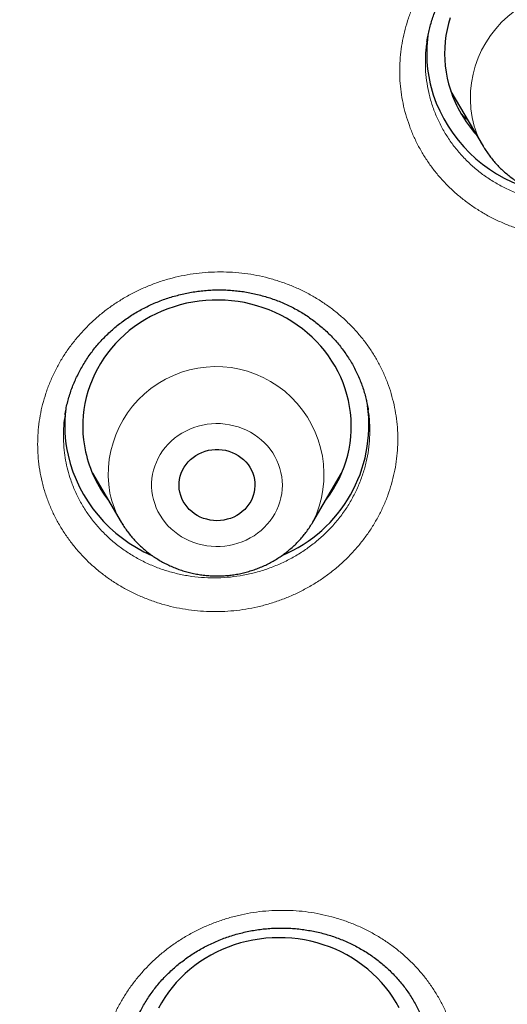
# Model space of a CAD drawing. Header units: millimetres. Extents: x 8 to 436, y 12 to 764.
# Tile 623 of 656: x 262.59 to 268.04, y 709.95 to 720.95. Entities that reach past the tile are written whole.
import ezdxf

# ---------------------------------------------------------------- set-up
doc = ezdxf.new("R2010")
doc.units = ezdxf.units.MM

msp = doc.modelspace()

# ---------------------------------------------------------------- linework, layer by layer
at = {"color": 7, "linetype": 'Continuous', "lineweight": 30}
for p, q in [((267.146, 720.705), (267.145, 720.699)), ((267.413, 720.145), (267.772, 719.535)), ((263.407, 715.881), (263.73, 715.335)), ((265.869, 715.335), (266.191, 715.881)), ((263.514, 715.701), (263.483, 715.732)), ((263.731, 715.333), (263.73, 715.335))]:
    msp.add_line(p, q, dxfattribs=at)
at = {"color": 252, "linetype": 'Continuous', "lineweight": 0}
msp.add_line((263.512, 715.703), (263.48, 715.737), dxfattribs=at)
at = {"color": 7, "linetype": 'Continuous', "lineweight": 30, "flags": 128}
for points in [[(267.403, 720.969), (267.384, 720.904), (267.369, 720.837), (267.357, 720.77), (267.349, 720.702), (267.344, 720.634), (267.342, 720.566), (267.344, 720.498), (267.35, 720.43), (267.359, 720.362), (267.371, 720.295), (267.387, 720.229), (267.407, 720.163)], [(266.012, 715.577), (266.023, 715.592), (266.063, 715.648), (266.101, 715.706), (266.135, 715.766), (266.167, 715.828), (266.195, 715.89), (266.22, 715.954), (266.242, 716.019), (266.26, 716.085), (266.275, 716.152), (266.286, 716.219), (266.294, 716.287), (266.298, 716.355), (266.299, 716.423), (266.297, 716.491), (266.291, 716.559), (266.281, 716.627), (266.268, 716.694), (266.251, 716.76), (266.232, 716.825), (266.208, 716.89), (266.182, 716.953), (266.152, 717.016), (266.119, 717.076), (266.083, 717.135), (266.044, 717.193), (266.003, 717.248), (265.958, 717.302), (265.911, 717.354), (265.861, 717.403), (265.808, 717.45), (265.753, 717.495), (265.696, 717.537), (265.637, 717.576), (265.576, 717.613), (265.513, 717.647), (265.449, 717.678), (265.382, 717.706), (265.315, 717.73), (265.246, 717.752), (265.177, 717.771), (265.106, 717.787), (265.035, 717.799), (264.963, 717.808), (264.891, 717.814), (264.818, 717.816), (264.746, 717.815), (264.673, 717.811), (264.601, 717.804), (264.53, 717.793), (264.459, 717.78), (264.389, 717.762), (264.319, 717.742), (264.251, 717.719), (264.184, 717.693), (264.119, 717.663), (264.055, 717.631), (263.993, 717.596), (263.933, 717.558), (263.875, 717.517), (263.819, 717.474), (263.765, 717.428), (263.714, 717.38), (263.665, 717.329), (263.619, 717.277), (263.576, 717.222), (263.535, 717.166), (263.498, 717.107), (263.463, 717.047), (263.432, 716.986), (263.404, 716.923), (263.379, 716.859), (263.357, 716.794), (263.339, 716.728), (263.324, 716.662), (263.313, 716.594), (263.305, 716.527), (263.3, 716.459), (263.299, 716.391), (263.302, 716.322), (263.308, 716.255), (263.318, 716.187), (263.331, 716.12), (263.331, 716.12)], [(264.384, 715.669), (264.378, 715.705), (264.376, 715.741), (264.377, 715.777), (264.381, 715.813), (264.389, 715.849), (264.4, 715.884), (264.415, 715.917), (264.432, 715.949), (264.453, 715.98), (264.477, 716.008), (264.503, 716.035), (264.532, 716.059), (264.563, 716.081), (264.596, 716.099), (264.63, 716.115), (264.667, 716.128), (264.704, 716.138), (264.742, 716.145), (264.78, 716.148), (264.819, 716.148), (264.857, 716.145), (264.895, 716.138), (264.932, 716.128), (264.968, 716.115), (265.003, 716.099), (265.036, 716.081), (265.067, 716.059), (265.096, 716.035), (265.122, 716.008), (265.146, 715.98), (265.166, 715.949), (265.184, 715.917), (265.199, 715.884), (265.21, 715.849), (265.218, 715.813), (265.222, 715.777), (265.223, 715.741), (265.22, 715.705), (265.214, 715.669), (265.205, 715.634), (265.192, 715.6), (265.176, 715.567), (265.156, 715.536), (265.134, 715.506), (265.109, 715.478), (265.081, 715.453), (265.052, 715.43), (265.019, 715.41), (264.986, 715.393), (264.95, 715.378), (264.914, 715.367), (264.876, 715.359), (264.838, 715.354), (264.799, 715.352), (264.761, 715.354), (264.723, 715.359), (264.685, 715.367), (264.648, 715.378), (264.613, 715.393), (264.579, 715.41), (264.547, 715.43), (264.517, 715.453), (264.49, 715.478), (264.465, 715.506), (264.442, 715.536), (264.423, 715.567), (264.407, 715.6), (264.394, 715.634), (264.384, 715.669)], [(266.835, 709.912), (266.801, 709.972), (266.764, 710.031), (266.725, 710.088), (266.682, 710.143), (266.636, 710.196), (266.588, 710.247), (266.538, 710.296), (266.484, 710.342), (266.429, 710.386), (266.371, 710.427), (266.312, 710.466), (266.25, 710.502), (266.187, 710.535), (266.122, 710.565), (266.055, 710.592), (265.987, 710.616), (265.918, 710.637), (265.848, 710.655), (265.777, 710.669), (265.706, 710.681), (265.634, 710.689), (265.562, 710.694), (265.489, 710.695), (265.417, 710.693), (265.344, 710.688), (265.273, 710.68), (265.201, 710.668), (265.13, 710.654), (265.06, 710.636), (264.991, 710.615), (264.924, 710.59), (264.857, 710.563), (264.792, 710.533), (264.729, 710.5), (264.668, 710.463), (264.608, 710.425), (264.55, 710.383), (264.495, 710.339), (264.442, 710.293), (264.391, 710.244), (264.343, 710.193), (264.298, 710.14), (264.256, 710.085), (264.216, 710.028), (264.179, 709.969), (264.146, 709.908)]]:
    msp.add_lwpolyline(points, dxfattribs=at)
at = {"color": 252, "linetype": 'Continuous', "lineweight": 0, "flags": 128}
for points in [[(265.514, 715.89), (265.503, 715.936), (265.487, 715.981), (265.469, 716.025), (265.447, 716.068), (265.422, 716.109), (265.394, 716.149), (265.364, 716.186), (265.33, 716.222), (265.294, 716.255), (265.256, 716.286), (265.216, 716.314), (265.173, 716.34), (265.129, 716.363), (265.083, 716.383), (265.036, 716.399), (264.988, 716.413), (264.939, 716.424), (264.889, 716.431), (264.839, 716.436), (264.788, 716.436), (264.738, 716.434), (264.688, 716.429), (264.638, 716.42), (264.59, 716.408), (264.542, 716.393), (264.495, 716.374), (264.45, 716.353), (264.407, 716.329), (264.365, 716.302), (264.326, 716.273), (264.288, 716.241), (264.254, 716.206), (264.221, 716.17), (264.192, 716.132), (264.165, 716.091), (264.142, 716.049), (264.122, 716.006), (264.104, 715.961), (264.09, 715.916), (264.08, 715.87), (264.073, 715.823), (264.069, 715.775), (264.069, 715.728), (264.073, 715.681), (264.079, 715.634), (264.09, 715.587), (264.103, 715.542), (264.12, 715.497), (264.14, 715.454), (264.164, 715.412), (264.19, 715.371), (264.219, 715.333), (264.251, 715.296), (264.286, 715.262), (264.323, 715.23), (264.363, 715.2), (264.404, 715.173), (264.447, 715.149), (264.492, 715.127), (264.539, 715.109), (264.586, 715.094), (264.635, 715.081), (264.685, 715.072), (264.735, 715.066), (264.785, 715.064), (264.835, 715.065), (264.886, 715.069), (264.936, 715.076), (264.985, 715.086), (265.033, 715.1), (265.08, 715.117), (265.126, 715.136), (265.17, 715.159), (265.213, 715.184), (265.253, 715.213), (265.292, 715.243), (265.328, 715.276), (265.361, 715.312), (265.392, 715.349), (265.42, 715.389), (265.445, 715.43), (265.467, 715.472), (265.486, 715.516), (265.502, 715.562), (265.514, 715.607), (265.523, 715.654), (265.528, 715.701), (265.53, 715.749), (265.528, 715.796), (265.523, 715.843), (265.514, 715.89)], [(263.746, 715.307), (263.741, 715.316), (263.731, 715.333)]]:
    msp.add_lwpolyline(points, dxfattribs=at)
at = {"color": 252, "linetype": 'Continuous', "lineweight": 0}
for centre, radius, start, end in [((268.834, 720.071), 1.204, 333.5569, 195.0657), ((268.733, 720.101), 1.115, 197.9291, 211.39), ((264.789, 715.868), 1.205, 333.7891, 190.0368), ((264.683, 715.898), 1.107, 192.5274, 210.5682)]:
    msp.add_arc(centre, radius, start, end, dxfattribs=at)
at = {"color": 7, "linetype": 'Continuous', "lineweight": 30}
for centre, radius, start, end in [((268.648, 720.572), 1.506, 172.4, 197.9353), ((268.727, 720.593), 1.388, 198.0306, 222.1676), ((268.775, 720.634), 1.646, 198.6283, 252.3845), ((264.917, 716.42), 1.579, 292.799, 7.895), ((264.602, 716.407), 1.503, 172.5117, 192.4862), ((264.712, 716.451), 1.619, 193.164, 246.6293), ((264.668, 716.419), 1.37, 192.5961, 217.9016)]:
    msp.add_arc(centre, radius, start, end, dxfattribs=at)
at = {"color": 252, "linetype": 'Continuous', "lineweight": 0}
for points, knots in [([(184.507, 710.808), (184.52, 711.585), (184.549, 713.197), (184.777, 715.636), (185.147, 718.116), (185.668, 720.573), (186.334, 722.999), (187.143, 725.385), (188.094, 727.725), (189.183, 730.012), (190.406, 732.237), (191.761, 734.395), (193.242, 736.478), (194.845, 738.479), (196.564, 740.393), (198.396, 742.213), (200.333, 743.934), (202.37, 745.55), (204.5, 747.057), (206.716, 748.448), (209.012, 749.721), (211.38, 750.871), (213.814, 751.894), (216.304, 752.787), (218.844, 753.548), (221.425, 754.174), (224.04, 754.662), (226.679, 755.012), (229.335, 755.223), (232, 755.293), (234.665, 755.223), (237.321, 755.012), (239.96, 754.662), (242.575, 754.174), (245.156, 753.548), (247.696, 752.787), (250.186, 751.894), (252.62, 750.871), (254.988, 749.721), (257.284, 748.448), (259.5, 747.057), (261.63, 745.55), (263.667, 743.934), (265.604, 742.213), (267.436, 740.393), (269.155, 738.479), (270.758, 736.478), (272.239, 734.395), (273.594, 732.237), (274.817, 730.012), (275.906, 727.725), (276.857, 725.385), (277.666, 722.999), (278.332, 720.573), (278.853, 718.116), (279.223, 715.636), (279.451, 713.197), (279.48, 711.586), (279.493, 710.809)], [0, 0, 0, 0, 0.016668, 0.034569, 0.05247, 0.070372, 0.088273, 0.106174, 0.124075, 0.141977, 0.159878, 0.177779, 0.19568, 0.213582, 0.231483, 0.249384, 0.267286, 0.285187, 0.303088, 0.320989, 0.338891, 0.356792, 0.374693, 0.392594, 0.410496, 0.428397, 0.446298, 0.464199, 0.482101, 0.500002, 0.517903, 0.535804, 0.553706, 0.571607, 0.589508, 0.60741, 0.625311, 0.643212, 0.661113, 0.679015, 0.696916, 0.714817, 0.732718, 0.75062, 0.768521, 0.786422, 0.804323, 0.822225, 0.840126, 0.858027, 0.875928, 0.89383, 0.911731, 0.929632, 0.947534, 0.965435, 0.983336, 1, 1, 1, 1]), ([(186.501, 709.951), (186.52, 710.89), (186.556, 712.762), (186.855, 715.549), (187.335, 718.3), (188.01, 721.014), (188.879, 723.693), (189.936, 726.324), (191.168, 728.887), (192.57, 731.358), (194.135, 733.726), (195.865, 735.991), (197.757, 738.154), (199.805, 740.204), (201.988, 742.129), (204.289, 743.908), (206.7, 745.533), (209.22, 747.004), (211.849, 748.321), (214.577, 749.479), (217.376, 750.472), (220.227, 751.288), (223.116, 751.922), (226.044, 752.375), (229.009, 752.646), (232, 752.735), (234.991, 752.646), (237.957, 752.375), (240.885, 751.922), (243.774, 751.288), (246.624, 750.472), (249.424, 749.478), (252.151, 748.32), (254.781, 747.003), (257.301, 745.532), (259.712, 743.907), (262.013, 742.128), (264.195, 740.204), (266.243, 738.153), (268.136, 735.991), (269.865, 733.725), (271.431, 731.357), (272.832, 728.886), (274.065, 726.324), (275.121, 723.693), (275.99, 721.014), (276.665, 718.299), (277.145, 715.548), (277.444, 712.761), (277.48, 710.89), (277.499, 709.951)], [0, 0, 0, 0, 0.020985, 0.041789, 0.062502, 0.083215, 0.104018, 0.125, 0.145986, 0.166791, 0.187505, 0.208217, 0.229019, 0.25, 0.270986, 0.291791, 0.312505, 0.333217, 0.354019, 0.375, 0.395986, 0.416791, 0.437505, 0.458217, 0.479019, 0.5, 0.520986, 0.541791, 0.562505, 0.583217, 0.604019, 0.625, 0.645986, 0.666791, 0.687505, 0.708217, 0.729019, 0.75, 0.770986, 0.791791, 0.812505, 0.833217, 0.854019, 0.875, 0.895985, 0.916789, 0.937502, 0.958215, 0.979017, 1, 1, 1, 1]), ([(266.927, 719.827), (266.927, 719.827), (266.913, 719.868), (266.89, 719.951), (266.864, 720.077), (266.847, 720.204), (266.839, 720.331), (266.841, 720.459), (266.851, 720.587), (266.871, 720.714), (266.899, 720.84), (266.937, 720.964), (266.982, 721.085), (267.037, 721.203), (267.1, 721.317), (267.171, 721.428), (267.249, 721.534), (267.335, 721.634), (267.427, 721.729), (267.526, 721.818), (267.632, 721.901), (267.742, 721.977), (267.858, 722.046), (267.978, 722.107), (268.103, 722.161), (268.23, 722.207), (268.361, 722.244), (268.494, 722.273), (268.628, 722.294), (268.764, 722.306), (268.9, 722.309), (269.035, 722.304), (269.17, 722.29), (269.303, 722.268), (269.435, 722.237), (269.564, 722.197), (269.689, 722.15), (269.811, 722.095), (269.928, 722.031), (270.04, 721.961), (270.147, 721.883), (270.248, 721.799), (270.343, 721.708), (270.43, 721.612), (270.511, 721.51), (270.584, 721.403), (270.649, 721.291), (270.706, 721.174), (270.756, 721.052), (270.797, 720.926), (270.828, 720.798), (270.849, 720.67), (270.861, 720.543), (270.863, 720.414), (270.857, 720.286), (270.842, 720.159), (270.817, 720.033), (270.783, 719.908), (270.741, 719.785), (270.69, 719.666), (270.631, 719.55), (270.564, 719.438), (270.489, 719.33), (270.406, 719.227), (270.316, 719.129), (270.22, 719.037), (270.118, 718.952), (270.009, 718.873), (269.896, 718.801), (269.777, 718.736), (269.655, 718.679), (269.529, 718.63), (269.399, 718.589), (269.267, 718.556), (269.133, 718.531), (268.998, 718.515), (268.863, 718.508), (268.727, 718.51), (268.591, 718.52), (268.457, 718.538), (268.325, 718.566), (268.195, 718.601), (268.068, 718.645), (267.945, 718.697), (267.825, 718.757), (267.711, 718.824), (267.602, 718.899), (267.498, 718.98), (267.401, 719.068), (267.31, 719.162), (267.226, 719.262), (267.15, 719.366), (267.082, 719.475), (267.021, 719.589), (266.969, 719.706), (266.941, 719.787), (266.927, 719.827)], [0, 0, 0, 0, 0.000143, 0.010841, 0.021574, 0.03232, 0.043054, 0.053751, 0.064448, 0.075181, 0.085927, 0.09666, 0.107357, 0.118061, 0.128802, 0.139555, 0.150296, 0.161, 0.171716, 0.182468, 0.193233, 0.203986, 0.214702, 0.225429, 0.236193, 0.246969, 0.257733, 0.26846, 0.279193, 0.289962, 0.300744, 0.311513, 0.322246, 0.332976, 0.343743, 0.354522, 0.365289, 0.376019, 0.38674, 0.397497, 0.408267, 0.419024, 0.429745, 0.440453, 0.451198, 0.461956, 0.472701, 0.483409, 0.494548, 0.505702, 0.516841, 0.527542, 0.538279, 0.549029, 0.559766, 0.570466, 0.581167, 0.591904, 0.602653, 0.61339, 0.62409, 0.634798, 0.645542, 0.656298, 0.667043, 0.67775, 0.68847, 0.699227, 0.709995, 0.720752, 0.731472, 0.742201, 0.752968, 0.763746, 0.774513, 0.785242, 0.795975, 0.806745, 0.817526, 0.828296, 0.839029, 0.849756, 0.860521, 0.871298, 0.882062, 0.89279, 0.903507, 0.91426, 0.925026, 0.93578, 0.946497, 0.957173, 0.967886, 0.978611, 0.989324, 1, 1, 1, 1]), ([(267.145, 720.699), (267.143, 720.692), (267.134, 720.639), (267.127, 720.54), (267.126, 720.404), (267.139, 720.268), (267.162, 720.133), (267.188, 720.046), (267.2, 720.002)], [0, 0, 0, 0, 0.032993, 0.225708, 0.418933, 0.612854, 0.806775, 1, 1, 1, 1]), ([(267.2, 720.002), (267.215, 719.959), (267.246, 719.874), (267.305, 719.751), (267.375, 719.633), (267.455, 719.521), (267.545, 719.416), (267.644, 719.318), (267.752, 719.229), (267.867, 719.149), (267.99, 719.079), (268.119, 719.019), (268.252, 718.969), (268.39, 718.931), (268.531, 718.903), (268.674, 718.887), (268.819, 718.883), (268.963, 718.889), (269.107, 718.908), (269.249, 718.938), (269.387, 718.979), (269.522, 719.03), (269.652, 719.093), (269.776, 719.165), (269.893, 719.247), (270.003, 719.337), (270.104, 719.436), (270.197, 719.543), (270.28, 719.656), (270.352, 719.775), (270.414, 719.899), (270.465, 720.028), (270.504, 720.16), (270.531, 720.294), (270.546, 720.43), (270.549, 720.566), (270.543, 720.679), (270.532, 720.745), (270.528, 720.766)], [0, 0, 0, 0, 0.028044, 0.056189, 0.084334, 0.112378, 0.14053, 0.168783, 0.197036, 0.225188, 0.25337, 0.281653, 0.309936, 0.338118, 0.366313, 0.394609, 0.422905, 0.451101, 0.479285, 0.507571, 0.535856, 0.564041, 0.592195, 0.62045, 0.648704, 0.676858, 0.704974, 0.733189, 0.761404, 0.789519, 0.817608, 0.845797, 0.873987, 0.902075, 0.93016, 0.958346, 0.986531, 1, 1, 1, 1]), ([(267.601, 719.826), (267.594, 719.832), (267.566, 719.855), (267.542, 719.882), (267.523, 719.902)], [0, 0, 0, 0, 0.248949, 1, 1, 1, 1]), ([(266.777, 716.647), (266.786, 716.605), (266.802, 716.522), (266.816, 716.395), (266.821, 716.267), (266.817, 716.139), (266.804, 716.012), (266.781, 715.886), (266.75, 715.761), (266.71, 715.638), (266.661, 715.518), (266.604, 715.401), (266.539, 715.288), (266.465, 715.179), (266.384, 715.075), (266.296, 714.976), (266.202, 714.883), (266.101, 714.797), (265.994, 714.716), (265.881, 714.643), (265.764, 714.576), (265.642, 714.518), (265.517, 714.467), (265.388, 714.424), (265.257, 714.389), (265.123, 714.363), (264.989, 714.345), (264.853, 714.336), (264.717, 714.336), (264.581, 714.344), (264.447, 714.361), (264.314, 714.386), (264.183, 714.42), (264.056, 714.462), (263.931, 714.512), (263.811, 714.57), (263.695, 714.635), (263.584, 714.708), (263.479, 714.788), (263.38, 714.874), (263.287, 714.967), (263.202, 715.065), (263.124, 715.168), (263.053, 715.277), (262.99, 715.39), (262.936, 715.506), (262.889, 715.628), (262.851, 715.754), (262.823, 715.883), (262.804, 716.013), (262.795, 716.142), (262.795, 716.27), (262.804, 716.398), (262.822, 716.526), (262.85, 716.651), (262.886, 716.775), (262.931, 716.896), (262.985, 717.015), (263.046, 717.13), (263.116, 717.24), (263.194, 717.346), (263.279, 717.447), (263.371, 717.543), (263.469, 717.633), (263.573, 717.716), (263.683, 717.792), (263.798, 717.862), (263.918, 717.924), (264.042, 717.978), (264.169, 718.025), (264.3, 718.063), (264.432, 718.093), (264.567, 718.114), (264.702, 718.127), (264.838, 718.132), (264.974, 718.127), (265.109, 718.114), (265.243, 718.093), (265.374, 718.063), (265.503, 718.024), (265.629, 717.978), (265.751, 717.923), (265.869, 717.861), (265.983, 717.791), (266.09, 717.715), (266.192, 717.631), (266.287, 717.541), (266.376, 717.445), (266.458, 717.344), (266.532, 717.238), (266.598, 717.127), (266.656, 717.012), (266.706, 716.893), (266.747, 716.771), (266.767, 716.688), (266.777, 716.647)], [0, 0, 0, 0, 0.010685, 0.021407, 0.032141, 0.042863, 0.053549, 0.06425, 0.074987, 0.085737, 0.096475, 0.107176, 0.117882, 0.128626, 0.139381, 0.150124, 0.160831, 0.171547, 0.182299, 0.193063, 0.203816, 0.214531, 0.225255, 0.236016, 0.246789, 0.257549, 0.268274, 0.279002, 0.289767, 0.300544, 0.311309, 0.322037, 0.332763, 0.343526, 0.354302, 0.365065, 0.375791, 0.38651, 0.397266, 0.408034, 0.41879, 0.429509, 0.440219, 0.450965, 0.461724, 0.472471, 0.483181, 0.494326, 0.505486, 0.516632, 0.527336, 0.538076, 0.548829, 0.55957, 0.570274, 0.580977, 0.591718, 0.60247, 0.613211, 0.623914, 0.634624, 0.645369, 0.656128, 0.666873, 0.677583, 0.688301, 0.699056, 0.709824, 0.720579, 0.731297, 0.742023, 0.752786, 0.763561, 0.774323, 0.785049, 0.795777, 0.806542, 0.81732, 0.828085, 0.838813, 0.849537, 0.860299, 0.871072, 0.881833, 0.892558, 0.903274, 0.914027, 0.924793, 0.935546, 0.946262, 0.956985, 0.967745, 0.978517, 0.989277, 1, 1, 1, 1]), ([(263.102, 716.535), (263.096, 716.494), (263.084, 716.407), (263.082, 716.274), (263.089, 716.146), (263.106, 716.026), (263.131, 715.916), (263.166, 715.8), (263.213, 715.68), (263.274, 715.557), (263.346, 715.44), (263.429, 715.33), (263.521, 715.226), (263.622, 715.13), (263.732, 715.043), (263.849, 714.965), (263.972, 714.896), (264.102, 714.838), (264.237, 714.79), (264.376, 714.754), (264.517, 714.728), (264.661, 714.714), (264.805, 714.712), (264.95, 714.721), (265.093, 714.741), (265.234, 714.773), (265.373, 714.816), (265.506, 714.869), (265.635, 714.933), (265.758, 715.007), (265.874, 715.09), (265.982, 715.182), (266.082, 715.282), (266.173, 715.389), (266.254, 715.503), (266.324, 715.623), (266.384, 715.748), (266.432, 715.877), (266.469, 716.01), (266.494, 716.144), (266.507, 716.279), (266.507, 716.415), (266.501, 716.519), (266.49, 716.576), (266.488, 716.588)], [0, 0, 0, 0, 0.0226713, 0.0472713, 0.0717836, 0.0921946, 0.112631, 0.133042, 0.1575678, 0.1821815, 0.2067953, 0.2313211, 0.2558688, 0.2805045, 0.3051403, 0.3296881, 0.3542526, 0.3789051, 0.4035577, 0.4281224, 0.4526906, 0.4773466, 0.5020027, 0.526571, 0.5511273, 0.5757711, 0.600415, 0.6249712, 0.649504, 0.6741242, 0.6987444, 0.7232771, 0.7477843, 0.7723789, 0.7969734, 0.8214805, 0.8459703, 0.8705475, 0.8951247, 0.9196144, 0.9440657, 0.968604, 0.9931423, 1, 1, 1, 1]), ([(266.121, 715.743), (266.119, 715.742), (266.112, 715.733), (266.103, 715.726), (266.096, 715.72)], [0, 0, 0, 0, 0.186671, 1, 1, 1, 1]), ([(267.511, 709.096), (267.509, 709.054), (267.505, 708.969), (267.488, 708.842), (267.462, 708.717), (267.428, 708.593), (267.385, 708.472), (267.333, 708.354), (267.272, 708.239), (267.204, 708.127), (267.128, 708.021), (267.044, 707.919), (266.954, 707.823), (266.857, 707.732), (266.753, 707.648), (266.644, 707.57), (266.53, 707.5), (266.411, 707.437), (266.288, 707.381), (266.161, 707.333), (266.031, 707.293), (265.9, 707.262), (265.766, 707.239), (265.63, 707.225), (265.494, 707.219), (265.358, 707.221), (265.223, 707.232), (265.09, 707.252), (264.957, 707.281), (264.828, 707.317), (264.701, 707.362), (264.578, 707.415), (264.46, 707.475), (264.346, 707.544), (264.237, 707.619), (264.134, 707.701), (264.037, 707.789), (263.947, 707.883), (263.864, 707.983), (263.788, 708.088), (263.721, 708.198), (263.661, 708.312), (263.61, 708.429), (263.567, 708.55), (263.533, 708.673), (263.508, 708.798), (263.492, 708.926), (263.486, 709.057), (263.489, 709.19), (263.502, 709.32), (263.524, 709.448), (263.555, 709.573), (263.594, 709.695), (263.642, 709.815), (263.699, 709.932), (263.764, 710.045), (263.837, 710.153), (263.917, 710.257), (264.005, 710.356), (264.099, 710.449), (264.199, 710.536), (264.306, 710.617), (264.418, 710.69), (264.535, 710.757), (264.656, 710.816), (264.781, 710.867), (264.91, 710.91), (265.041, 710.946), (265.174, 710.972), (265.309, 710.991), (265.445, 711), (265.581, 711.001), (265.716, 710.994), (265.851, 710.978), (265.984, 710.953), (266.114, 710.92), (266.242, 710.879), (266.367, 710.83), (266.488, 710.772), (266.604, 710.708), (266.715, 710.636), (266.821, 710.557), (266.92, 710.471), (267.013, 710.379), (267.1, 710.282), (267.178, 710.179), (267.249, 710.071), (267.313, 709.959), (267.368, 709.843), (267.414, 709.724), (267.452, 709.602), (267.481, 709.477), (267.5, 709.351), (267.512, 709.224), (267.511, 709.139), (267.511, 709.096)], [0, 0, 0, 0, 0.010685, 0.021407, 0.032141, 0.042863, 0.053549, 0.06425, 0.074987, 0.085737, 0.096475, 0.107176, 0.117882, 0.128626, 0.139381, 0.150124, 0.160831, 0.171547, 0.182299, 0.193063, 0.203816, 0.214531, 0.225255, 0.236016, 0.246789, 0.257549, 0.268274, 0.279002, 0.289767, 0.300544, 0.311309, 0.322037, 0.332763, 0.343526, 0.354302, 0.365065, 0.375791, 0.38651, 0.397266, 0.408034, 0.41879, 0.429509, 0.440219, 0.450965, 0.461724, 0.472471, 0.483181, 0.494326, 0.505486, 0.516632, 0.527336, 0.538076, 0.548829, 0.55957, 0.570274, 0.580977, 0.591718, 0.60247, 0.613211, 0.623914, 0.634624, 0.645369, 0.656128, 0.666873, 0.677583, 0.688301, 0.699056, 0.709824, 0.720579, 0.731297, 0.742023, 0.752786, 0.763561, 0.774323, 0.785049, 0.795777, 0.806542, 0.81732, 0.828085, 0.838813, 0.849537, 0.860299, 0.871072, 0.881833, 0.892558, 0.903274, 0.914027, 0.924793, 0.935546, 0.946262, 0.956985, 0.967745, 0.978517, 0.989277, 1, 1, 1, 1]), ([(277.499, 709.951), (277.48, 709.019), (277.442, 707.157), (277.138, 704.37), (276.654, 701.604), (275.977, 698.873), (275.113, 696.194), (274.065, 693.577), (272.837, 691.031), (271.432, 688.562), (269.855, 686.182), (268.118, 683.902), (266.229, 681.737), (264.23, 679.732), (262.138, 677.885), (259.965, 676.192), (257.678, 674.629), (255.299, 673.189), (253.639, 672.35), (252.811, 671.931)], [0, 0, 0, 0, 0.059647, 0.119293, 0.179195, 0.239108, 0.298754, 0.35839, 0.418037, 0.477683, 0.537584, 0.597497, 0.657143, 0.716779, 0.77332, 0.829847, 0.88658, 0.943426, 1, 1, 1, 1])]:
    msp.add_open_spline(points, degree=3, knots=knots, dxfattribs=at)
at = {"color": 7, "linetype": 'Continuous', "lineweight": 30}
for points, knots in [([(228.82, 667.839), (227.618, 667.945), (225.213, 668.158), (221.655, 668.822), (218.163, 669.733), (214.788, 670.9), (211.549, 672.303), (208.463, 673.927), (205.522, 675.774), (202.745, 677.831), (200.147, 680.088), (197.747, 682.528), (195.557, 685.138), (193.592, 687.902), (191.863, 690.802), (190.383, 693.82), (189.158, 696.939), (188.198, 700.138), (187.508, 703.397), (187.093, 706.698), (186.954, 710.019), (187.093, 713.34), (187.508, 716.641), (188.198, 719.901), (189.158, 723.1), (190.383, 726.218), (191.863, 729.236), (193.592, 732.136), (195.557, 734.9), (197.747, 737.51), (200.147, 739.951), (202.745, 742.207), (205.522, 744.265), (208.463, 746.111), (211.549, 747.735), (214.762, 749.127), (218.08, 750.277), (221.484, 751.179), (224.953, 751.828), (228.466, 752.218), (232, 752.349), (235.534, 752.218), (239.047, 751.828), (242.516, 751.179), (245.92, 750.277), (249.238, 749.127), (252.451, 747.735), (255.537, 746.111), (258.478, 744.265), (261.255, 742.207), (263.853, 739.951), (266.253, 737.51), (268.443, 734.9), (270.408, 732.136), (272.137, 729.236), (273.617, 726.218), (274.842, 723.1), (275.802, 719.901), (276.492, 716.641), (276.907, 713.34), (277.046, 710.019), (276.907, 706.698), (276.492, 703.397), (275.802, 700.138), (274.842, 696.939), (273.617, 693.82), (272.137, 690.802), (270.408, 687.902), (268.443, 685.138), (266.253, 682.528), (263.853, 680.088), (261.255, 677.831), (258.478, 675.774), (255.537, 673.927), (252.451, 672.303), (249.212, 670.9), (245.837, 669.733), (242.345, 668.822), (238.787, 668.158), (236.382, 667.945), (235.18, 667.839)], [0, 0, 0, 0, 0.013106, 0.026212, 0.039318, 0.052424, 0.065212, 0.078, 0.090788, 0.103576, 0.116364, 0.129151, 0.141939, 0.154727, 0.167515, 0.180303, 0.193091, 0.205879, 0.218667, 0.231454, 0.244242, 0.25703, 0.269818, 0.282606, 0.295394, 0.308182, 0.32097, 0.333758, 0.346545, 0.359333, 0.372121, 0.384909, 0.397697, 0.410485, 0.423273, 0.436061, 0.448848, 0.461636, 0.474424, 0.487212, 0.5, 0.512788, 0.525576, 0.538364, 0.551152, 0.563939, 0.576727, 0.589515, 0.602303, 0.615091, 0.627879, 0.640667, 0.653455, 0.666242, 0.67903, 0.691818, 0.704606, 0.717394, 0.730182, 0.74297, 0.755758, 0.768546, 0.781333, 0.794121, 0.806909, 0.819697, 0.832485, 0.845273, 0.858061, 0.870849, 0.883636, 0.896424, 0.909212, 0.922, 0.934788, 0.947576, 0.960682, 0.973788, 0.986894, 1, 1, 1, 1]), ([(267.144, 720.699), (267.146, 720.708), (267.15, 720.738), (267.16, 720.791), (267.176, 720.858), (267.195, 720.924), (267.217, 720.99), (267.242, 721.055), (267.27, 721.118), (267.3, 721.181), (267.334, 721.242), (267.37, 721.301), (267.408, 721.359), (267.449, 721.416), (267.493, 721.471), (267.54, 721.525), (267.589, 721.577), (267.64, 721.627), (267.693, 721.674), (267.748, 721.719), (267.804, 721.762), (267.863, 721.803), (267.923, 721.841), (267.985, 721.878), (268.05, 721.912), (268.115, 721.943), (268.182, 721.972), (268.25, 721.998), (268.318, 722.021), (268.388, 722.042), (268.458, 722.059), (268.529, 722.074), (268.601, 722.086), (268.673, 722.096), (268.746, 722.102), (268.819, 722.106), (268.891, 722.106), (268.964, 722.104), (269.036, 722.099), (269.108, 722.091), (269.179, 722.08), (269.25, 722.067), (269.32, 722.05), (269.389, 722.031), (269.457, 722.009), (269.525, 721.984), (269.591, 721.957), (269.655, 721.926), (269.718, 721.894), (269.78, 721.859), (269.84, 721.821), (269.897, 721.782), (269.953, 721.74), (270.007, 721.695), (270.059, 721.649), (270.109, 721.6), (270.157, 721.549), (270.202, 721.497), (270.244, 721.443), (270.284, 721.387), (270.322, 721.329), (270.357, 721.27), (270.389, 721.209), (270.418, 721.147), (270.445, 721.084), (270.468, 721.02), (270.489, 720.955), (270.506, 720.89), (270.52, 720.828), (270.526, 720.788), (270.529, 720.771)], [0, 0, 0, 0, 0.005538, 0.0204901, 0.0354922, 0.0505269, 0.0655761, 0.080617, 0.0956275, 0.1105883, 0.125478, 0.1403266, 0.1551309, 0.1700288, 0.1849914, 0.1999882, 0.2149863, 0.2299433, 0.2448268, 0.2596063, 0.2743217, 0.2890305, 0.303841, 0.318728, 0.3336603, 0.348605, 0.3635202, 0.3783708, 0.3931255, 0.4077956, 0.4224809, 0.4372612, 0.4520971, 0.4669687, 0.4818557, 0.4967333, 0.5115784, 0.5263719, 0.5411125, 0.555845, 0.5706542, 0.5854612, 0.6002709, 0.6150885, 0.6299177, 0.6447643, 0.6596342, 0.6745343, 0.6894098, 0.7042391, 0.7190658, 0.7338978, 0.7487414, 0.7636029, 0.7784895, 0.7934081, 0.8083656, 0.8233331, 0.8382378, 0.8531779, 0.8681452, 0.8831349, 0.8981424, 0.9131626, 0.9281907, 0.9432209, 0.9582414, 0.9732328, 0.9882443, 1, 1, 1, 1]), ([(267.601, 719.826), (267.588, 719.837), (267.563, 719.86), (267.538, 719.885), (267.526, 719.898)], [0, 0, 0, 0, 0.4859843, 1, 1, 1, 1]), ([(267.773, 719.534), (267.775, 719.53), (267.787, 719.509), (267.812, 719.472), (267.847, 719.422), (267.885, 719.375), (267.925, 719.33), (267.967, 719.286), (268.012, 719.245), (268.059, 719.205), (268.108, 719.168), (268.158, 719.134), (268.211, 719.102), (268.265, 719.073), (268.321, 719.046), (268.378, 719.022), (268.436, 719.001), (268.495, 718.982), (268.555, 718.967), (268.616, 718.954), (268.678, 718.945), (268.74, 718.938), (268.802, 718.935), (268.864, 718.934), (268.926, 718.937), (268.989, 718.943), (269.05, 718.951), (269.112, 718.963), (269.172, 718.977), (269.232, 718.995), (269.29, 719.016), (269.348, 719.039), (269.404, 719.065), (269.459, 719.094), (269.512, 719.125), (269.564, 719.159), (269.613, 719.196), (269.661, 719.235), (269.707, 719.276), (269.75, 719.319), (269.791, 719.364), (269.829, 719.412), (269.865, 719.461), (269.893, 719.502), (269.907, 719.527), (269.912, 719.535)], [0, 0, 0, 0, 0.004928, 0.028653, 0.052402, 0.076176, 0.099976, 0.123802, 0.147656, 0.171538, 0.195446, 0.21938, 0.243341, 0.267326, 0.291336, 0.315367, 0.339419, 0.363491, 0.38758, 0.411684, 0.435803, 0.459934, 0.484074, 0.508222, 0.532377, 0.556534, 0.580692, 0.604849, 0.629003, 0.65315, 0.67729, 0.70142, 0.725537, 0.74964, 0.773725, 0.797792, 0.821838, 0.845861, 0.86986, 0.893833, 0.91778, 0.941698, 0.965589, 0.98945, 1, 1, 1, 1]), ([(263.102, 716.535), (263.103, 716.545), (263.108, 716.577), (263.119, 716.632), (263.135, 716.698), (263.155, 716.764), (263.177, 716.829), (263.202, 716.893), (263.231, 716.956), (263.262, 717.018), (263.296, 717.079), (263.332, 717.139), (263.371, 717.197), (263.413, 717.253), (263.457, 717.308), (263.504, 717.361), (263.553, 717.412), (263.604, 717.461), (263.657, 717.508), (263.713, 717.553), (263.77, 717.595), (263.829, 717.636), (263.89, 717.674), (263.953, 717.709), (264.016, 717.742), (264.082, 717.773), (264.149, 717.801), (264.217, 717.827), (264.286, 717.849), (264.356, 717.869), (264.427, 717.886), (264.497, 717.901), (264.569, 717.912), (264.641, 717.921), (264.714, 717.927), (264.787, 717.93), (264.86, 717.93), (264.933, 717.927), (265.005, 717.921), (265.077, 717.913), (265.147, 717.901), (265.218, 717.887), (265.287, 717.87), (265.357, 717.85), (265.425, 717.828), (265.492, 717.803), (265.559, 717.775), (265.623, 717.744), (265.686, 717.711), (265.747, 717.676), (265.806, 717.638), (265.863, 717.598), (265.919, 717.556), (265.973, 717.511), (266.025, 717.464), (266.075, 717.415), (266.122, 717.364), (266.167, 717.311), (266.209, 717.257), (266.248, 717.201), (266.286, 717.143), (266.32, 717.084), (266.352, 717.023), (266.381, 716.961), (266.407, 716.898), (266.43, 716.834), (266.45, 716.769), (266.463, 716.719), (266.47, 716.69), (266.471, 716.683)], [0, 0, 0, 0, 0.006634, 0.021995, 0.037309, 0.052642, 0.067956, 0.083258, 0.098552, 0.113845, 0.129143, 0.144451, 0.15977, 0.175024, 0.190235, 0.205431, 0.220616, 0.235796, 0.250976, 0.266159, 0.281351, 0.296551, 0.311717, 0.32677, 0.34189, 0.357061, 0.37226, 0.387469, 0.402658, 0.417805, 0.432889, 0.447902, 0.462907, 0.477983, 0.493145, 0.508363, 0.523601, 0.53882, 0.55398, 0.569048, 0.584005, 0.598982, 0.614059, 0.629231, 0.644467, 0.659733, 0.674993, 0.690206, 0.70534, 0.720369, 0.735394, 0.750539, 0.765753, 0.781017, 0.796312, 0.811619, 0.826915, 0.84218, 0.857398, 0.872592, 0.887906, 0.9032, 0.918499, 0.93381, 0.949139, 0.964492, 0.979876, 0.995299, 1, 1, 1, 1]), ([(266.471, 716.683), (266.474, 716.672), (266.48, 716.641), (266.486, 716.609), (266.489, 716.588)], [0, 0, 0, 0, 0.340874, 1, 1, 1, 1]), ([(266.122, 715.745), (266.114, 715.737), (266.105, 715.728), (266.096, 715.719), (266.095, 715.719)], [0, 0, 0, 0, 0.925439, 1, 1, 1, 1]), ([(263.731, 715.333), (263.735, 715.326), (263.749, 715.303), (263.775, 715.263), (263.811, 715.214), (263.849, 715.167), (263.889, 715.122), (263.932, 715.079), (263.977, 715.038), (264.024, 714.999), (264.074, 714.962), (264.125, 714.928), (264.178, 714.897), (264.232, 714.868), (264.288, 714.842), (264.345, 714.818), (264.403, 714.797), (264.463, 714.779), (264.523, 714.765), (264.584, 714.753), (264.646, 714.744), (264.708, 714.738), (264.77, 714.735), (264.832, 714.735), (264.895, 714.738), (264.957, 714.744), (265.018, 714.753), (265.08, 714.765), (265.14, 714.781), (265.199, 714.799), (265.258, 714.82), (265.315, 714.843), (265.371, 714.87), (265.426, 714.899), (265.479, 714.931), (265.53, 714.966), (265.579, 715.003), (265.626, 715.042), (265.672, 715.083), (265.714, 715.127), (265.755, 715.173), (265.793, 715.22), (265.828, 715.27), (265.854, 715.308), (265.866, 715.331), (265.869, 715.336)], [0, 0, 0, 0, 0.0086888, 0.0324212, 0.0561774, 0.0799589, 0.1037666, 0.1276012, 0.1514631, 0.1753521, 0.1992682, 0.2232107, 0.2471788, 0.2711716, 0.2951878, 0.3192262, 0.3432851, 0.3673629, 0.3914579, 0.4155684, 0.4396923, 0.4638278, 0.4879729, 0.5121255, 0.5362836, 0.5604444, 0.5846057, 0.6087653, 0.6329211, 0.6570707, 0.681212, 0.7053427, 0.7294605, 0.7535632, 0.7776488, 0.801715, 0.8257601, 0.8497822, 0.8737798, 0.8977514, 0.9216959, 0.9456126, 0.9695009, 0.9933606, 1, 1, 1, 1]), ([(253.574, 670.696), (253.586, 670.702), (253.728, 670.77), (253.994, 670.901), (254.37, 671.087), (254.722, 671.267), (255.053, 671.439), (255.364, 671.603), (255.663, 671.764), (255.953, 671.922), (256.232, 672.077), (256.5, 672.228), (256.759, 672.376), (257.007, 672.521), (257.246, 672.661), (257.475, 672.797), (257.694, 672.929), (257.899, 673.054), (258.092, 673.173), (258.272, 673.285), (258.444, 673.393), (258.607, 673.497), (258.766, 673.599), (258.92, 673.698), (259.068, 673.794), (259.207, 673.885), (259.337, 673.971), (259.457, 674.051), (259.571, 674.127), (259.678, 674.199), (259.777, 674.267), (259.866, 674.327), (259.944, 674.381), (260.012, 674.427), (260.069, 674.467), (260.12, 674.501), (260.168, 674.535), (260.22, 674.571), (260.277, 674.611), (260.325, 674.645), (260.363, 674.671), (260.389, 674.689), (260.412, 674.706), (260.431, 674.719), (260.443, 674.727), (260.45, 674.732), (260.459, 674.738), (260.476, 674.75), (260.503, 674.769), (260.538, 674.794), (260.581, 674.825), (260.632, 674.861), (260.691, 674.903), (260.76, 674.952), (260.837, 675.007), (260.922, 675.069), (261.016, 675.137), (261.118, 675.211), (261.227, 675.291), (261.343, 675.377), (261.467, 675.469), (261.659, 675.613), (261.915, 675.806), (262.227, 676.047), (262.57, 676.315), (262.942, 676.612), (263.34, 676.937), (263.726, 677.261), (264.103, 677.582), (264.466, 677.9), (264.818, 678.213), (265.157, 678.522), (265.489, 678.829), (265.848, 679.169), (266.234, 679.543), (266.645, 679.951), (267.047, 680.361), (267.342, 680.669), (267.536, 680.874), (267.629, 680.974), (267.718, 681.069), (267.795, 681.152), (267.858, 681.221), (267.91, 681.277), (267.956, 681.328), (267.997, 681.372), (268.032, 681.411), (268.062, 681.443), (268.086, 681.47), (268.104, 681.49), (268.117, 681.504), (268.129, 681.518), (268.145, 681.535), (268.171, 681.564), (268.209, 681.606), (268.258, 681.661), (268.314, 681.723), (268.377, 681.794), (268.446, 681.871), (268.522, 681.957), (268.601, 682.048), (268.684, 682.143), (268.77, 682.241), (268.86, 682.345), (268.951, 682.451), (269.041, 682.557), (269.209, 682.755), (269.45, 683.043), (269.762, 683.425), (270.065, 683.804), (270.36, 684.181), (270.648, 684.557), (270.934, 684.938), (271.219, 685.328), (271.506, 685.728), (271.793, 686.138), (272.006, 686.451), (272.148, 686.662), (272.219, 686.768), (272.29, 686.874), (272.361, 686.981), (272.431, 687.088), (272.499, 687.192), (272.565, 687.294), (272.627, 687.39), (272.685, 687.481), (272.737, 687.562), (272.783, 687.635), (272.821, 687.695), (272.851, 687.743), (272.876, 687.782), (272.896, 687.814), (272.912, 687.84), (272.924, 687.859), (272.935, 687.876), (272.946, 687.895), (272.962, 687.919), (272.981, 687.95), (273.004, 687.988), (273.034, 688.035), (273.07, 688.094), (273.113, 688.165), (273.163, 688.245), (273.217, 688.335), (273.277, 688.434), (273.341, 688.54), (273.408, 688.652), (273.476, 688.766), (273.544, 688.881), (273.611, 688.994), (273.702, 689.151), (273.816, 689.349), (273.951, 689.586), (274.079, 689.816), (274.194, 690.023), (274.296, 690.21), (274.386, 690.377), (274.472, 690.538), (274.556, 690.698), (274.65, 690.877), (274.755, 691.08), (274.872, 691.309), (274.99, 691.544), (275.109, 691.785), (275.23, 692.032), (275.352, 692.288), (275.454, 692.503), (275.533, 692.673), (275.588, 692.793), (275.641, 692.909), (275.691, 693.018), (275.737, 693.12), (275.779, 693.214), (275.817, 693.301), (275.853, 693.381), (275.885, 693.453), (275.913, 693.518), (275.938, 693.576), (275.96, 693.626), (275.979, 693.669), (275.993, 693.702), (276.003, 693.726), (276.011, 693.745), (276.02, 693.765), (276.031, 693.79), (276.044, 693.821), (276.059, 693.857), (276.079, 693.903), (276.104, 693.961), (276.133, 694.031), (276.167, 694.11), (276.203, 694.198), (276.243, 694.295), (276.287, 694.4), (276.333, 694.512), (276.38, 694.629), (276.469, 694.849), (276.596, 695.171), (276.768, 695.622), (276.944, 696.099), (277.122, 696.602), (277.261, 697.008), (277.363, 697.316), (277.43, 697.522), (277.493, 697.719), (277.552, 697.907), (277.608, 698.086), (277.66, 698.256), (277.701, 698.392), (277.732, 698.497), (277.755, 698.573), (277.776, 698.647), (277.797, 698.718), (277.816, 698.784), (277.834, 698.846), (277.85, 698.901), (277.863, 698.948), (277.875, 698.99), (277.887, 699.033), (277.902, 699.085), (277.92, 699.148), (277.94, 699.221), (277.963, 699.303), (277.988, 699.396), (278.017, 699.501), (278.048, 699.618), (278.083, 699.747), (278.12, 699.888), (278.159, 700.039), (278.199, 700.196), (278.238, 700.355), (278.301, 700.609), (278.384, 700.957), (278.485, 701.4), (278.582, 701.846), (278.653, 702.192), (278.701, 702.436), (278.728, 702.577), (278.755, 702.715), (278.78, 702.847), (278.803, 702.972), (278.824, 703.089), (278.843, 703.198), (278.861, 703.296), (278.876, 703.382), (278.889, 703.458), (278.899, 703.517), (278.906, 703.562), (278.912, 703.594), (278.916, 703.62), (278.92, 703.643), (278.924, 703.669), (278.93, 703.704), (278.937, 703.747), (278.946, 703.798), (278.955, 703.856), (278.966, 703.922), (278.977, 703.995), (278.989, 704.072), (279.001, 704.15), (279.014, 704.229), (279.046, 704.445), (279.092, 704.759), (279.147, 705.171), (279.194, 705.546), (279.238, 705.927), (279.28, 706.316), (279.309, 706.613), (279.327, 706.813), (279.336, 706.911), (279.344, 707.003), (279.351, 707.086), (279.357, 707.158), (279.362, 707.219), (279.366, 707.269), (279.369, 707.308), (279.371, 707.335), (279.372, 707.353), (279.373, 707.366), (279.375, 707.384), (279.377, 707.408), (279.379, 707.44), (279.383, 707.496), (279.389, 707.576), (279.397, 707.692), (279.407, 707.828), (279.417, 707.986), (279.427, 708.155), (279.437, 708.334), (279.446, 708.5), (279.453, 708.65), (279.459, 708.783), (279.465, 708.919), (279.47, 709.059), (279.475, 709.202), (279.479, 709.323), (279.482, 709.419), (279.484, 709.489), (279.485, 709.555), (279.487, 709.617), (279.488, 709.676), (279.489, 709.729), (279.49, 709.772), (279.491, 709.804), (279.491, 709.826), (279.492, 709.845), (279.492, 709.868), (279.492, 709.898), (279.493, 709.937), (279.494, 709.986), (279.495, 710.046), (279.496, 710.118), (279.496, 710.194), (279.497, 710.285), (279.498, 710.382), (279.498, 710.476), (279.499, 710.554), (279.499, 710.616), (279.499, 710.668), (279.499, 710.711), (279.498, 710.747), (279.498, 710.78), (279.498, 710.799), (279.498, 710.809)], [0, 0, 0, 0, 0.000773, 0.009123, 0.017231, 0.025098, 0.032097, 0.038892, 0.045485, 0.051874, 0.05806, 0.064043, 0.069823, 0.0754, 0.080773, 0.085943, 0.09091, 0.095674, 0.099979, 0.104104, 0.108047, 0.11181, 0.115393, 0.119046, 0.12249, 0.125724, 0.128749, 0.131565, 0.134171, 0.136755, 0.139094, 0.141188, 0.143037, 0.144641, 0.146, 0.147083, 0.148215, 0.149455, 0.150804, 0.152262, 0.152876, 0.153507, 0.154113, 0.154559, 0.154836, 0.154952, 0.155049, 0.155484, 0.156169, 0.15699, 0.15801, 0.159228, 0.160644, 0.16229, 0.164141, 0.166198, 0.168461, 0.170929, 0.173553, 0.176376, 0.179397, 0.182615, 0.190424, 0.198137, 0.205754, 0.215987, 0.226041, 0.235917, 0.245615, 0.255134, 0.26431, 0.273314, 0.282172, 0.290964, 0.302472, 0.313875, 0.325174, 0.336369, 0.339111, 0.341847, 0.344467, 0.346827, 0.348499, 0.350011, 0.351363, 0.352555, 0.353586, 0.354457, 0.355168, 0.355719, 0.356039, 0.356331, 0.356784, 0.357407, 0.358663, 0.360119, 0.361775, 0.363632, 0.365688, 0.367945, 0.370401, 0.372829, 0.375425, 0.378171, 0.38094, 0.383704, 0.386464, 0.396281, 0.40604, 0.415741, 0.425133, 0.434471, 0.443885, 0.453478, 0.463248, 0.473197, 0.483325, 0.485848, 0.488381, 0.490926, 0.493481, 0.496047, 0.498567, 0.50091, 0.503275, 0.505419, 0.507341, 0.509042, 0.510521, 0.511584, 0.512493, 0.513248, 0.513849, 0.514297, 0.514618, 0.515038, 0.515622, 0.516352, 0.517225, 0.518243, 0.519686, 0.521345, 0.52322, 0.525312, 0.52762, 0.530144, 0.532722, 0.535422, 0.538088, 0.540716, 0.543305, 0.548944, 0.554388, 0.559639, 0.564696, 0.568602, 0.572384, 0.576041, 0.579592, 0.583215, 0.588146, 0.593287, 0.598638, 0.603942, 0.609439, 0.615126, 0.621006, 0.623708, 0.626412, 0.62897, 0.631365, 0.633599, 0.635671, 0.637581, 0.639329, 0.640915, 0.642339, 0.643601, 0.644702, 0.64564, 0.646403, 0.646858, 0.647206, 0.647633, 0.64818, 0.648849, 0.649638, 0.650548, 0.651879, 0.653404, 0.655124, 0.657039, 0.659149, 0.661412, 0.663862, 0.666437, 0.669011, 0.678175, 0.68729, 0.698079, 0.7088, 0.719452, 0.723982, 0.728346, 0.732512, 0.736479, 0.740248, 0.743818, 0.74719, 0.748844, 0.750445, 0.751994, 0.753491, 0.754905, 0.756145, 0.757374, 0.758352, 0.759121, 0.75997, 0.76108, 0.762393, 0.763912, 0.765638, 0.767569, 0.769707, 0.772182, 0.774887, 0.77782, 0.780982, 0.784286, 0.787596, 0.79091, 0.800045, 0.809211, 0.818408, 0.827636, 0.830543, 0.833453, 0.836343, 0.83906, 0.841577, 0.844028, 0.846253, 0.848253, 0.850028, 0.851577, 0.852901, 0.853665, 0.854327, 0.854864, 0.855267, 0.855752, 0.856463, 0.857397, 0.8584, 0.859574, 0.86092, 0.862438, 0.864038, 0.865638, 0.867237, 0.868836, 0.87888, 0.886418, 0.893976, 0.901694, 0.909594, 0.917675, 0.919694, 0.921723, 0.923626, 0.925307, 0.926768, 0.927988, 0.928995, 0.929789, 0.930369, 0.930638, 0.930857, 0.931203, 0.931696, 0.932336, 0.933111, 0.935079, 0.937177, 0.940133, 0.943312, 0.946716, 0.950326, 0.954122, 0.956707, 0.959372, 0.962116, 0.964939, 0.967841, 0.970739, 0.97222, 0.973625, 0.974953, 0.976204, 0.977379, 0.978478, 0.97942, 0.979988, 0.980403, 0.980715, 0.981159, 0.981767, 0.982538, 0.983473, 0.984707, 0.986145, 0.987752, 0.989308, 0.991565, 0.993592, 0.994974, 0.996224, 0.997342, 0.998088, 0.998759, 0.999384, 1, 1, 1, 1]), ([(263.793, 709.408), (263.795, 709.425), (263.802, 709.465), (263.815, 709.527), (263.832, 709.593), (263.852, 709.658), (263.876, 709.723), (263.902, 709.787), (263.931, 709.849), (263.962, 709.911), (263.997, 709.971), (264.034, 710.03), (264.074, 710.087), (264.116, 710.143), (264.161, 710.197), (264.208, 710.249), (264.258, 710.299), (264.31, 710.348), (264.364, 710.394), (264.42, 710.438), (264.478, 710.48), (264.537, 710.52), (264.598, 710.557), (264.661, 710.592), (264.726, 710.624), (264.791, 710.654), (264.859, 710.682), (264.927, 710.706), (264.996, 710.728), (265.066, 710.747), (265.136, 710.763), (265.208, 710.777), (265.28, 710.788), (265.353, 710.796), (265.426, 710.801), (265.498, 710.803), (265.57, 710.803), (265.642, 710.799), (265.714, 710.793), (265.786, 710.783), (265.858, 710.771), (265.929, 710.756), (265.999, 710.739), (266.068, 710.718), (266.135, 710.695), (266.201, 710.67), (266.266, 710.642), (266.33, 710.611), (266.392, 710.577), (266.453, 710.541), (266.513, 710.503), (266.571, 710.462), (266.626, 710.419), (266.679, 710.374), (266.73, 710.327), (266.778, 710.278), (266.825, 710.227), (266.869, 710.174), (266.911, 710.12), (266.95, 710.063), (266.987, 710.005), (267.02, 709.945), (267.052, 709.885), (267.08, 709.823), (267.105, 709.76), (267.127, 709.696), (267.147, 709.631), (267.163, 709.565), (267.174, 709.511), (267.179, 709.478), (267.181, 709.467)], [0, 0, 0, 0, 0.01164, 0.026654, 0.041668, 0.056674, 0.07167, 0.086649, 0.101611, 0.116518, 0.131446, 0.146353, 0.161245, 0.176127, 0.191007, 0.205892, 0.220787, 0.235696, 0.250549, 0.265359, 0.280155, 0.294944, 0.30973, 0.324519, 0.339313, 0.354117, 0.368935, 0.383724, 0.398429, 0.413175, 0.427973, 0.442805, 0.457649, 0.472479, 0.487272, 0.502007, 0.516669, 0.531318, 0.546044, 0.56086, 0.575735, 0.590635, 0.605522, 0.620356, 0.635106, 0.649745, 0.664385, 0.679141, 0.693996, 0.708918, 0.723875, 0.738834, 0.753753, 0.768601, 0.783349, 0.798045, 0.812931, 0.827858, 0.842837, 0.85785, 0.872879, 0.8879, 0.902893, 0.917841, 0.932766, 0.947772, 0.962781, 0.977791, 0.992807, 1, 1, 1, 1])]:
    msp.add_open_spline(points, degree=3, knots=knots, dxfattribs=at)

doc.saveas('drawing.dxf')
